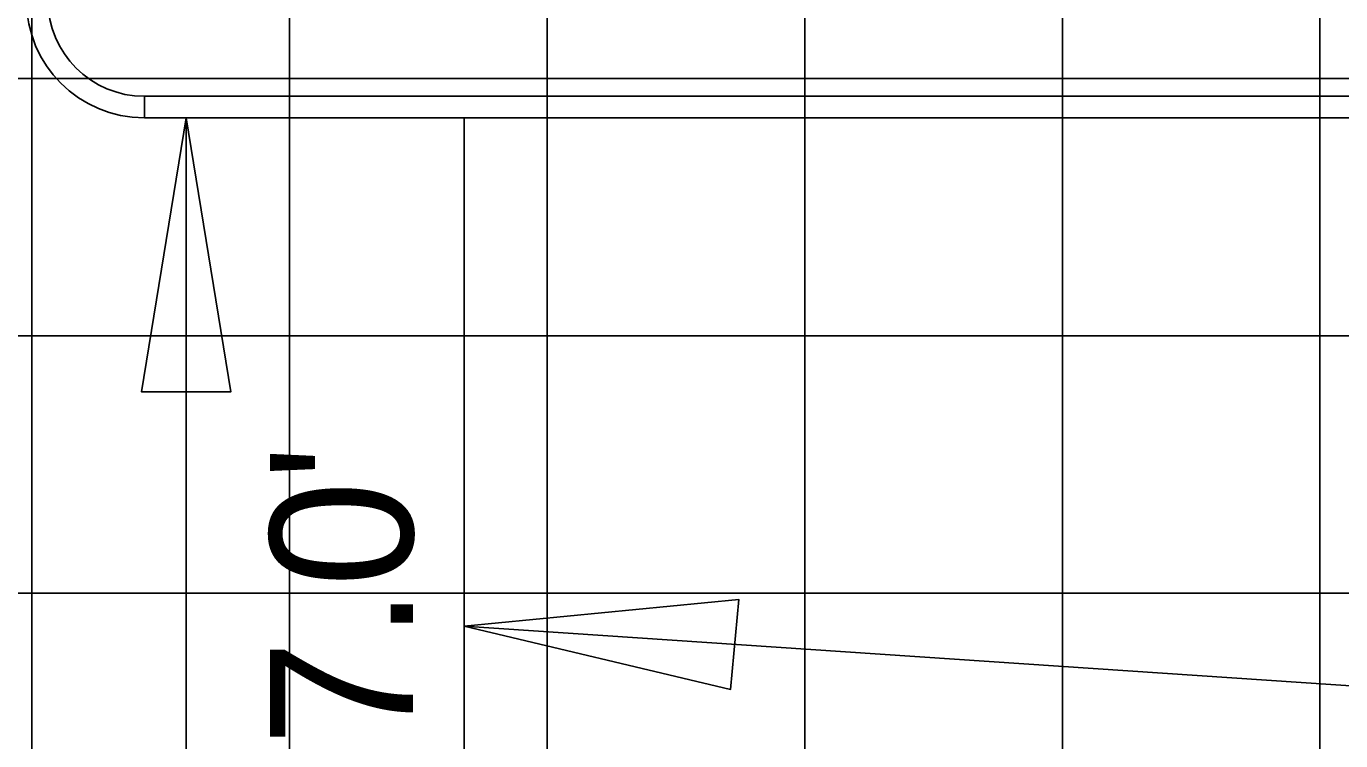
# Model space of a CAD drawing. Extents: x 1797809 to 2198143, y 249608 to 1237864.
# Drawn here: x 2195466.74 to 2195476.94, y 1237197.96 to 1237203.51 of the extents above; entities that cross this region are included whole.
import ezdxf

# ---------------------------------------------------------------- set-up
doc = ezdxf.new("R2010")
doc.units = 0
for name, color, linetype in [('3', 7, 'Continuous'), ('GSCOLORFILL', 7, 'Continuous'), ('GSDIMS', 7, 'Continuous'), ('GSSHT', 7, 'Continuous'), ('Level 55', 7, 'Continuous')]:
    doc.layers.add(name, color=color, linetype=linetype)

msp = doc.modelspace()

# ---------------------------------------------------------------- linework, layer by layer
at = {"layer": '3'}
msp.add_line((2195481.75, 1237198.069), (2195470.138, 1237198.85), dxfattribs=at)
at = {"layer": 'GSCOLORFILL'}
for p, q in [((2195467.656, 1237202.8), (2195467.656, 1237202.967)), ((2195482.807, 1237202.967), (2195467.658, 1237202.967)), ((2195467.658, 1237202.967), (2195467.658, 1237202.8)), ((2195467.658, 1237202.8), (2195482.807, 1237202.8))]:
    msp.add_line(p, q, dxfattribs=at)
for radius in [0.916, 0.749]:
    msp.add_arc((2195467.656, 1237203.716), radius, 180, 270, dxfattribs=at)
at = {"layer": 'GSDIMS'}
for p, q in [((2195467.98, 1237202.8), (2195467.98, 1237195.8)), ((2195470.138, 1237193.459), (2195470.138, 1237202.8))]:
    msp.add_line(p, q, dxfattribs=at)
for points in [[(2195467.98, 1237202.8), (2195467.633, 1237200.672), (2195468.328, 1237200.672)], [(2195470.138, 1237198.85), (2195472.27, 1237199.058), (2195472.207, 1237198.359)]]:
    msp.add_lwpolyline(points, close=True, dxfattribs=at)
at = {"layer": 'GSSHT'}
for p, q in [((2195466.783, 1237163.106), (2195466.783, 1237223.106)), ((2195468.783, 1237163.106), (2195468.783, 1237223.106)), ((2195470.783, 1237163.106), (2195470.783, 1237223.106)), ((2195472.783, 1237163.106), (2195472.783, 1237223.106)), ((2195474.783, 1237163.106), (2195474.783, 1237223.106)), ((2195476.783, 1237163.106), (2195476.783, 1237223.106)), ((2195388.783, 1237203.106), (2195518.783, 1237203.106)), ((2195388.783, 1237201.106), (2195518.783, 1237201.106)), ((2195388.783, 1237199.106), (2195518.783, 1237199.106))]:
    msp.add_line(p, q, dxfattribs=at)

# ---------------------------------------------------------------- texts
at = {"layer": 'Level 55'}
msp.add_text("7.0'", height=1.1105, rotation=90, dxfattribs=at).set_placement((2195469.741, 1237197.916))

doc.saveas('drawing.dxf')
